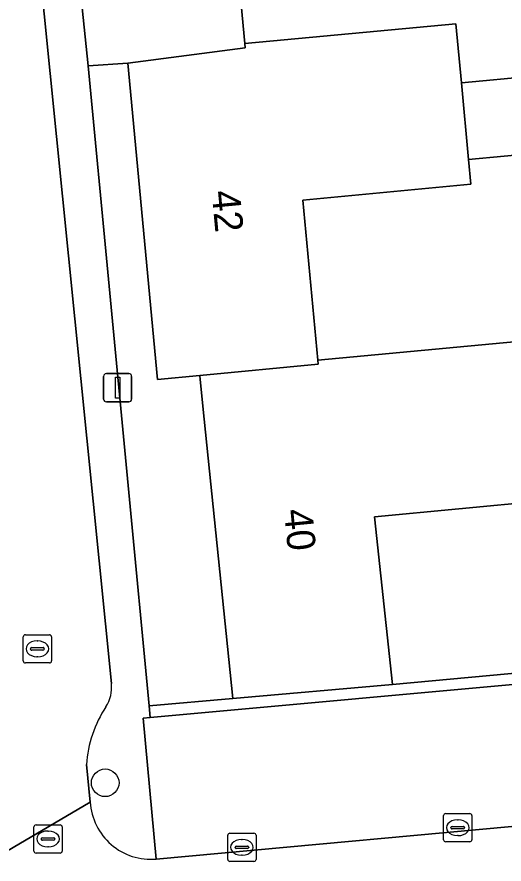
# Model space of a CAD drawing. Extents: x 157793 to 159380, y 380877 to 382313.
# Drawn here: x 158476.55 to 158493.77, y 381201.1 to 381231.08 of the extents above; entities that cross this region are included whole.
import ezdxf

# ---------------------------------------------------------------- set-up
doc = ezdxf.new("R2010")
doc.units = 0
for name, color, linetype in [('IMGEO_Boom', 7, 'Continuous'), ('IMGEO_Erf', 7, 'Continuous'), ('IMGEO_Kolk', 7, 'Continuous'), ('IMGEO_Lichtmast', 7, 'Continuous'), ('IMGEO_Pand', 7, 'Continuous'), ('IMGEO_Pand_nummerreeks', 7, 'Continuous'), ('IMGEO_Parkeervlak_open', 7, 'Continuous'), ('IMGEO_Rijbaan_lokaal_open', 7, 'Continuous'), ('IMGEO_Rioolput', 7, 'Continuous'), ('IMGEO_Voetpad_open', 7, 'Continuous')]:
    doc.layers.add(name, color=color, linetype=linetype)

msp = doc.modelspace()

# ---------------------------------------------------------------- linework, layer by layer
at = {"layer": 'IMGEO_Boom'}
msp.add_circle((158479.667, 381203.975), 0.489, dxfattribs=at)
at = {"layer": 'IMGEO_Erf'}
for points in [[(158497.296, 381254.122), (158493.276, 381253.804), (158493.634, 381250), (158493.731, 381248.97), (158489.996, 381248.529), (158490.062, 381247.821), (158484.098, 381247.26), (158484.63, 381241.595), (158489.499, 381242.052), (158492.418, 381242.326), (158492.951, 381236.641), (158490.034, 381236.367), (158484.07, 381235.806), (158484.601, 381230.141), (158492.065, 381230.842), (158492.262, 381228.745), (158494.78, 381228.982)], [(158495.034, 381226.274), (158492.516, 381226.037), (158492.599, 381225.157), (158486.655, 381224.598), (158487.188, 381218.932), (158494.621, 381219.631)], [(158495.154, 381213.955), (158489.19, 381213.393), (158489.826, 381207.458), (158497.352, 381208.148)]]:
    msp.add_lwpolyline(points, dxfattribs=at)
msp.add_lwpolyline([(158483.012, 381218.387), (158481.522, 381218.244), (158480.471, 381229.444), (158479.065, 381229.354), (158481.223, 381206.705), (158484.18, 381206.962), (158483.17, 381216.845), (158483.027, 381218.244)], close=True, dxfattribs=at)
at = {"layer": 'IMGEO_Kolk'}
for p, q in [((158476.769, 381208.29), (158476.769, 381209.142)), ((158476.844, 381209.216), (158477.696, 381209.216)), ((158477.77, 381209.142), (158477.77, 381208.29)), ((158477.071, 381208.759), (158477.469, 381208.759)), ((158477.257, 381208.996), (158477.282, 381208.996)), ((158477.028, 381208.71), (158477.028, 381208.722)), ((158477.466, 381208.673), (158477.068, 381208.673)), ((158477.512, 381208.722), (158477.512, 381208.71)), ((158477.696, 381208.216), (158476.844, 381208.216)), ((158477.28, 381208.436), (158477.255, 381208.436)), ((158491.634, 381201.96), (158491.634, 381202.812)), ((158491.709, 381202.886), (158492.561, 381202.886)), ((158492.635, 381202.812), (158492.635, 381201.96)), ((158492.122, 381202.666), (158492.147, 381202.666)), ((158484.075, 381202.191), (158484.927, 381202.191)), ((158491.893, 381202.38), (158491.893, 381202.392)), ((158492.331, 381202.343), (158491.933, 381202.343)), ((158491.936, 381202.429), (158492.334, 381202.429)), ((158492.377, 381202.392), (158492.377, 381202.38)), ((158484, 381201.265), (158484, 381202.117)), ((158484.488, 381201.971), (158484.513, 381201.971)), ((158485.001, 381202.117), (158485.001, 381201.265)), ((158492.561, 381201.886), (158491.709, 381201.886)), ((158492.145, 381202.106), (158492.12, 381202.106)), ((158484.259, 381201.685), (158484.259, 381201.697)), ((158484.697, 381201.648), (158484.299, 381201.648)), ((158484.302, 381201.734), (158484.7, 381201.734)), ((158484.743, 381201.697), (158484.743, 381201.685)), ((158484.511, 381201.411), (158484.486, 381201.411)), ((158484.927, 381201.191), (158484.075, 381201.191))]:
    msp.add_line(p, q, dxfattribs=at)
for points in [[(158476.769, 381208.29), (158476.769, 381209.142)], [(158476.844, 381209.216), (158477.696, 381209.216)], [(158477.77, 381209.142), (158477.77, 381208.29)], [(158477.696, 381208.216), (158476.844, 381208.216)], [(158491.634, 381201.96), (158491.634, 381202.812)], [(158491.709, 381202.886), (158492.561, 381202.886)], [(158492.635, 381202.812), (158492.635, 381201.96)], [(158484.075, 381202.191), (158484.927, 381202.191)], [(158484, 381201.265), (158484, 381202.117)], [(158485.001, 381202.117), (158485.001, 381201.265)], [(158492.561, 381201.886), (158491.709, 381201.886)], [(158484.927, 381201.191), (158484.075, 381201.191)]]:
    msp.add_lwpolyline(points, dxfattribs=at)
for centre, radius, start, end in [((158476.846, 381209.14), 0.0765, 91.552, 178.448), ((158476.846, 381209.14), 0.0765, 91.552, 178.448), ((158477.694, 381209.14), 0.0765, 1.552, 88.448), ((158477.694, 381209.14), 0.0765, 1.552, 88.448), ((158477.068, 381208.719), 0.0403, 85.8775, 175.7526), ((158477.473, 381208.721), 0.0386, 1.7309, 96.639), ((158477.065, 381208.709), 0.0366, 178.938, 274.7102), ((158477.469, 381208.716), 0.043, 264.8664, 352.4533), ((158476.846, 381208.292), 0.0765, 181.552, 268.448), ((158476.846, 381208.292), 0.0765, 181.552, 268.448), ((158477.694, 381208.292), 0.0765, 271.552, 358.448), ((158477.694, 381208.292), 0.0765, 271.552, 358.448), ((158491.711, 381202.81), 0.0765, 91.552, 178.448), ((158491.711, 381202.81), 0.0765, 91.552, 178.448), ((158492.559, 381202.81), 0.0765, 1.552, 88.448), ((158492.559, 381202.81), 0.0765, 1.552, 88.448), ((158484.077, 381202.115), 0.0765, 91.552, 178.448), ((158484.077, 381202.115), 0.0765, 91.552, 178.448), ((158484.925, 381202.115), 0.0765, 1.552, 88.448), ((158484.925, 381202.115), 0.0765, 1.552, 88.448), ((158491.933, 381202.389), 0.0403, 85.8775, 175.7526), ((158491.93, 381202.379), 0.0366, 178.938, 274.7102), ((158492.334, 381202.386), 0.043, 264.8664, 352.4533), ((158492.338, 381202.391), 0.0386, 1.7309, 96.639), ((158491.711, 381201.962), 0.0765, 181.552, 268.448), ((158491.711, 381201.962), 0.0765, 181.552, 268.448), ((158492.559, 381201.962), 0.0765, 271.552, 358.448), ((158492.559, 381201.962), 0.0765, 271.552, 358.448), ((158484.299, 381201.694), 0.0403, 85.8775, 175.7526), ((158484.296, 381201.684), 0.0366, 178.938, 274.7102), ((158484.7, 381201.691), 0.043, 264.8664, 352.4533), ((158484.704, 381201.696), 0.0386, 1.7309, 96.639), ((158484.077, 381201.267), 0.0765, 181.552, 268.448), ((158484.077, 381201.267), 0.0765, 181.552, 268.448), ((158484.925, 381201.267), 0.0765, 271.552, 358.448), ((158484.925, 381201.267), 0.0765, 271.552, 358.448)]:
    msp.add_arc(centre, radius, start, end, dxfattribs=at)
for centre, major_axis, ratio, start_param, end_param in [((158477.256, 381208.716), (-0.387, 0.002), 0.722429, 4.712389, 7.853982), ((158477.281, 381208.716), (-0.39, 0.002), 0.717154, 1.570796, 4.712389), ((158492.121, 381202.386), (-0.387, 0.002), 0.722429, 4.712389, 7.853982), ((158492.146, 381202.386), (-0.39, 0.002), 0.717154, 1.570796, 4.712389), ((158484.487, 381201.691), (-0.387, 0.002), 0.722429, 4.712389, 7.853982), ((158484.512, 381201.691), (-0.39, 0.002), 0.717154, 1.570796, 4.712389)]:
    msp.add_ellipse(centre, major_axis=major_axis, ratio=ratio, start_param=start_param, end_param=end_param, dxfattribs=at)
at = {"layer": 'IMGEO_Lichtmast'}
for p, q in [((158479.61, 381217.558), (158479.61, 381218.358)), ((158479.61, 381218.358), (158479.61, 381217.558)), ((158479.71, 381218.458), (158480.5, 381218.458)), ((158480.5, 381218.458), (158479.71, 381218.458)), ((158480.6, 381218.358), (158480.6, 381217.558)), ((158480.6, 381217.558), (158480.6, 381218.358)), ((158480.5, 381217.458), (158479.71, 381217.458)), ((158479.71, 381217.458), (158480.5, 381217.458))]:
    msp.add_line(p, q, dxfattribs=at)
msp.add_lwpolyline([(158480.03, 381218.333), (158480.18, 381218.333), (158480.18, 381217.583), (158480.03, 381217.583), (158480.03, 381218.333)], dxfattribs=at)
for centre, start, end in [((158479.71, 381218.358), 90, 180), ((158479.71, 381218.358), 90, 180), ((158480.5, 381218.358), 0, 90), ((158480.5, 381218.358), 360, 90), ((158479.71, 381217.558), 180, 270), ((158479.71, 381217.558), 180, 270), ((158480.5, 381217.558), 270, 0), ((158480.5, 381217.558), 270, 0)]:
    msp.add_arc(centre, 0.1, start, end, dxfattribs=at)
at = {"layer": 'IMGEO_Pand'}
for points in [[(158484.63, 381241.595), (158484.641, 381241.474), (158479.12, 381240.97), (158477.877, 381240.851), (158477.894, 381240.668), (158479.065, 381229.354), (158480.471, 381229.444), (158484.615, 381229.99), (158484.601, 381230.141), (158484.07, 381235.806), (158490.034, 381236.367), (158492.951, 381236.641), (158492.418, 381242.326), (158489.499, 381242.052)], [(158492.599, 381225.157), (158492.516, 381226.037), (158492.262, 381228.745), (158492.065, 381230.842), (158484.601, 381230.141), (158484.615, 381229.99), (158480.471, 381229.444), (158481.522, 381218.244), (158483.012, 381218.387), (158487.201, 381218.791), (158487.188, 381218.932), (158486.655, 381224.598)], [(158492.262, 381228.745), (158492.516, 381226.037), (158495.034, 381226.274), (158494.78, 381228.982)], [(158494.817, 381217.537), (158494.686, 381218.934), (158494.621, 381219.631), (158487.188, 381218.932), (158487.201, 381218.791), (158483.012, 381218.387), (158483.027, 381218.244), (158483.17, 381216.845), (158484.18, 381206.962), (158489.826, 381207.458), (158489.19, 381213.393), (158495.154, 381213.955), (158495.084, 381214.705)]]:
    msp.add_lwpolyline(points, close=True, dxfattribs=at)
at = {"layer": 'IMGEO_Parkeervlak_open'}
msp.add_lwpolyline([(158495.892, 381207.623), (158481.261, 381206.29), (158481.008, 381206.267), (158481.475, 381201.277), (158496.358, 381202.643)], close=True, dxfattribs=at)
at = {"layer": 'IMGEO_Rijbaan_lokaal_open'}
for points in [[(158479.886, 381207.486), (158477.07, 381235.549), (158468.557, 381234.743)], [(158472.219, 381199.216), (158479.141, 381203.293), (158479.008, 381204.618)], [(158479.141, 381203.293), (158472.219, 381199.216)], [(158496.358, 381202.643), (158481.475, 381201.277)]]:
    msp.add_lwpolyline(points, dxfattribs=at)
for centre, radius, start, end in [((158478.669, 381207.338), 1.226, 326.8173, 6.928), ((158483.183, 381204.358), 4.183, 146.4926, 176.4363), ((158481.282, 381203.412), 2.144, 183.193, 275.1692)]:
    msp.add_arc(centre, radius, start, end, dxfattribs=at)
at = {"layer": 'IMGEO_Rioolput'}
for p, q in [((158477.223, 381202.487), (158478.075, 381202.487)), ((158477.148, 381201.561), (158477.148, 381202.413)), ((158477.636, 381202.267), (158477.661, 381202.267)), ((158478.149, 381202.413), (158478.149, 381201.561)), ((158477.407, 381201.981), (158477.407, 381201.993)), ((158477.845, 381201.944), (158477.447, 381201.944)), ((158477.45, 381202.03), (158477.848, 381202.03)), ((158477.891, 381201.993), (158477.891, 381201.981)), ((158477.659, 381201.707), (158477.634, 381201.707)), ((158478.075, 381201.487), (158477.223, 381201.487))]:
    msp.add_line(p, q, dxfattribs=at)
for points in [[(158477.223, 381202.487), (158478.075, 381202.487)], [(158477.148, 381201.561), (158477.148, 381202.413)], [(158478.149, 381202.413), (158478.149, 381201.561)], [(158478.075, 381201.487), (158477.223, 381201.487)]]:
    msp.add_lwpolyline(points, dxfattribs=at)
for centre, radius, start, end in [((158477.225, 381202.411), 0.0765, 91.552, 178.448), ((158477.225, 381202.411), 0.0765, 91.552, 178.448), ((158478.073, 381202.411), 0.0765, 1.552, 88.448), ((158478.073, 381202.411), 0.0765, 1.552, 88.448), ((158477.447, 381201.99), 0.0403, 85.8775, 175.7526), ((158477.444, 381201.98), 0.0366, 178.938, 274.7102), ((158477.848, 381201.987), 0.043, 264.8664, 352.4533), ((158477.852, 381201.992), 0.0386, 1.7309, 96.639), ((158477.225, 381201.563), 0.0765, 181.552, 268.448), ((158477.225, 381201.563), 0.0765, 181.552, 268.448), ((158478.073, 381201.563), 0.0765, 271.552, 358.448), ((158478.073, 381201.563), 0.0765, 271.552, 358.448)]:
    msp.add_arc(centre, radius, start, end, dxfattribs=at)
for centre, major_axis, ratio, start_param, end_param in [((158477.635, 381201.987), (-0.387, 0.002), 0.722429, 4.712389, 7.853982), ((158477.66, 381201.987), (-0.39, 0.002), 0.717154, 1.570796, 4.712389)]:
    msp.add_ellipse(centre, major_axis=major_axis, ratio=ratio, start_param=start_param, end_param=end_param, dxfattribs=at)
at = {"layer": 'IMGEO_Voetpad_open'}
for points in [[(158481.475, 381201.277), (158481.008, 381206.267), (158481.261, 381206.29), (158481.223, 381206.705), (158479.065, 381229.354), (158477.894, 381240.668)], [(158468.557, 381234.743), (158477.07, 381235.549), (158479.886, 381207.486)], [(158479.008, 381204.618), (158479.141, 381203.293)]]:
    msp.add_lwpolyline(points, dxfattribs=at)
msp.add_lwpolyline([(158497.352, 381208.148), (158489.826, 381207.458), (158484.18, 381206.962), (158481.223, 381206.705), (158481.261, 381206.29), (158495.892, 381207.623), (158496.358, 381202.643), (158496.878, 381197.276), (158498.242, 381197.396), (158497.797, 381202.143), (158497.913, 381202.152)], close=True, dxfattribs=at)
for centre, radius, start, end in [((158478.669, 381207.338), 1.226, 326.8173, 6.928), ((158483.183, 381204.358), 4.183, 146.4926, 176.4363), ((158481.282, 381203.412), 2.144, 183.193, 275.1692)]:
    msp.add_arc(centre, radius, start, end, dxfattribs=at)

# ---------------------------------------------------------------- texts
at = {"layer": 'IMGEO_Pand_nummerreeks'}
for s, p in [('42', (158483.428, 381224.905)), ('40', (158485.99, 381213.629))]:
    msp.add_text(s, height=1, rotation=275.3627, dxfattribs=at).set_placement(p)

doc.saveas('drawing.dxf')
